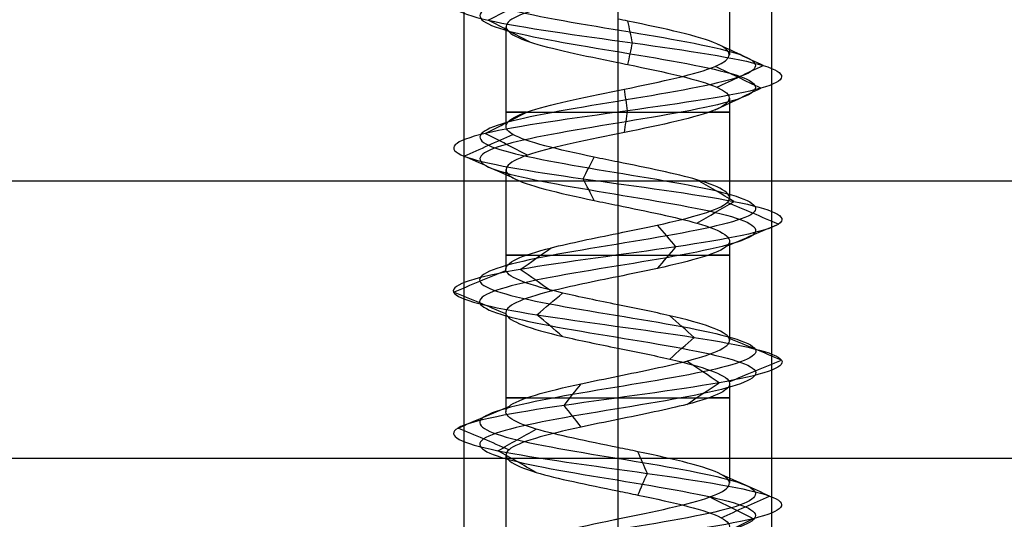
# Model space of a CAD drawing. Header units: millimetres. Extents: x -429 to 422, y -262 to 259.
# Tile 419 of 656: x -253 to -237, y 185 to 193. Entities that reach past the tile are written whole.
import ezdxf

# ---------------------------------------------------------------- set-up
doc = ezdxf.new("R2010")
doc.units = ezdxf.units.MM
doc.layers.add('Default', color=7, linetype='Continuous', true_color=0x000000)

msp = doc.modelspace()

# ---------------------------------------------------------------- linework, layer by layer
at = {"layer": 'Default', "color": 9, "true_color": 0xbebcba}
for p, q in [((-241.312, 194.227, 880.822), (-241.312, 192.612, 880.822)), ((-244.943, 193.068, 880.822), (-244.943, 191.452, 880.822)), ((-243.127, 192.488, 879.003), (-243.127, 190.873, 879.006)), ((-241.312, 191.908, 880.822), (-241.312, 190.294, 880.822)), ((-244.943, 190.748, 880.822), (-244.943, 189.134, 880.822)), ((-243.127, 190.169, 879.006), (-243.127, 188.555, 879.011)), ((-241.312, 189.589, 880.822), (-241.312, 187.976, 880.822)), ((-244.943, 188.43, 880.822), (-244.943, 186.816, 880.822)), ((-243.127, 187.851, 879.011), (-243.127, 186.238, 879.005)), ((-241.312, 187.273, 880.822), (-241.312, 185.658, 880.822)), ((-244.943, 186.113, 880.822), (-244.943, 184.498, 880.822)), ((-243.127, 185.533, 879.005), (-243.127, 183.919, 879.003))]:
    msp.add_line(p, q, dxfattribs=at)
at = {"layer": 'Default'}
for p, q in [((-418.127, 190.565, 780.822), (411.873, 190.565, 780.822)), ((-418.127, 190.565, 873.822), (411.873, 190.565, 873.822))]:
    msp.add_line(p, q, dxfattribs=at)
at = {"layer": 'Default', "color": 9, "true_color": 0xbebcba, "extrusion": (0, -1, 0)}
for centre, start, end in [((-243.127, 880.822, -191.68), 144.5389, 270), ((-243.127, 880.822, -191.68), 270, 35.3645), ((-243.127, 880.822, -189.362), 144.5782, 270), ((-243.127, 880.822, -189.362), 270, 35.2203), ((-243.127, 880.822, -187.044), 144.6441, 270), ((-243.127, 880.822, -187.044), 270, 35.432)]:
    msp.add_arc(centre, 1.816, start, end, dxfattribs=at)
at = {"layer": 'Default', "color": 9, "true_color": 0xbebcba}
for points, degree in [([(-243.127, 199.97, 878.583), (-242.383, 199.848, 878.583), (-240.908, 199.603, 879.383), (-240.713, 199.235, 881.91), (-242.73, 198.867, 883.438), (-245.108, 198.499, 882.577), (-245.677, 198.132, 880.111), (-243.915, 197.764, 878.296), (-241.433, 197.396, 878.789), (-240.5, 197.028, 881.141), (-241.969, 196.66, 883.202), (-244.497, 196.293, 883.087), (-245.773, 195.925, 880.902), (-244.631, 195.557, 878.644), (-242.115, 195.189, 878.377), (-240.524, 194.821, 880.345), (-241.313, 194.454, 882.749), (-243.761, 194.086, 883.392), (-245.629, 193.718, 881.686), (-245.211, 193.35, 879.19), (-242.888, 192.983, 878.187), (-240.784, 192.615, 879.592), (-240.822, 192.247, 882.122), (-242.968, 191.879, 883.464), (-245.259, 191.511, 882.391), (-245.602, 191.144, 879.884), (-243.683, 190.776, 878.235), (-241.256, 190.408, 878.951), (-240.54, 190.04, 881.378), (-242.189, 189.673, 883.297), (-244.696, 189.305, 882.954), (-245.769, 188.937, 880.662), (-244.428, 188.569, 878.517), (-241.897, 188.201, 878.479), (-240.492, 187.834, 880.583), (-241.495, 187.466, 882.906), (-243.991, 187.098, 883.324), (-245.697, 186.73, 881.456), (-245.054, 186.362, 879.008), (-242.65, 185.995, 878.219), (-240.682, 185.627, 879.809), (-240.949, 185.259, 882.326), (-243.207, 184.891, 883.468), (-245.392, 184.524, 882.191), (-245.507, 184.156, 879.664), (-243.446, 183.788, 878.195), (-241.094, 183.42, 879.128), (-240.601, 183.052, 881.61), (-242.417, 182.685, 883.372), (-244.882, 182.317, 882.803), (-245.744, 181.949, 880.424), (-244.214, 181.581, 878.409), (-241.69, 181.213, 878.6), (-240.481, 180.846, 880.822), (-241.69, 180.478, 883.045), (-244.214, 180.11, 883.236), (-245.744, 179.742, 881.22), (-244.882, 179.375, 878.841), (-242.417, 179.007, 878.273), (-240.601, 178.639, 880.035), (-241.094, 178.271, 882.517), (-243.446, 177.903, 883.449), (-245.507, 177.536, 881.981), (-245.392, 177.168, 879.453), (-243.207, 176.8, 878.177), (-240.949, 176.432, 879.319), (-240.682, 176.064, 881.835), (-242.65, 175.697, 883.425), (-245.054, 175.329, 882.636), (-245.697, 174.961, 880.189), (-243.991, 174.593, 878.32), (-241.495, 174.226, 878.739), (-240.492, 173.858, 881.062), (-241.897, 173.49, 883.166), (-244.428, 173.122, 883.127), (-245.769, 172.754, 880.982), (-244.696, 172.387, 878.691), (-242.189, 172.019, 878.348), (-240.54, 171.651, 880.267), (-241.256, 171.283, 882.694), (-243.683, 170.916, 883.41), (-245.602, 170.548, 881.761), (-245.259, 170.18, 879.254), (-242.968, 169.812, 878.181), (-240.822, 169.444, 879.522), (-240.784, 169.077, 882.052), (-242.888, 168.709, 883.458), (-245.211, 168.341, 882.454), (-245.629, 167.973, 879.959), (-243.761, 167.605, 878.253), (-241.313, 167.238, 878.895), (-240.524, 166.87, 881.299), (-242.115, 166.502, 883.267), (-244.631, 166.134, 883), (-245.773, 165.767, 880.742), (-244.497, 165.399, 878.557), (-241.969, 165.031, 878.443), (-240.5, 164.663, 880.503), (-241.433, 164.295, 882.855), (-243.915, 163.928, 883.349), (-245.677, 163.56, 881.533), (-245.108, 163.192, 879.067), (-242.73, 162.824, 878.206), (-240.713, 162.456, 879.735), (-240.908, 162.089, 882.262), (-242.383, 161.843, 883.062), (-243.127, 161.721, 883.062)], 3), ([(-243.127, 199.794, 878.156), (-242.242, 199.671, 878.156), (-240.485, 199.426, 879.109), (-240.253, 199.058, 882.116), (-242.654, 198.691, 883.936), (-245.485, 198.323, 882.912), (-246.162, 197.955, 879.976), (-244.064, 197.587, 877.815), (-241.111, 197.219, 878.402), (-240, 196.852, 881.202), (-241.748, 196.484, 883.655), (-244.757, 196.116, 883.518), (-246.276, 195.748, 880.917), (-244.917, 195.381, 878.23), (-241.922, 195.013, 877.912), (-240.029, 194.645, 880.254), (-240.968, 194.277, 883.116), (-243.881, 193.909, 883.881), (-246.105, 193.542, 881.85), (-245.607, 193.174, 878.879), (-242.842, 192.806, 877.685), (-240.338, 192.438, 879.358), (-240.384, 192.07, 882.37), (-242.937, 191.703, 883.967), (-245.665, 191.335, 882.689), (-246.073, 190.967, 879.705), (-243.789, 190.599, 877.742), (-240.9, 190.232, 878.595), (-240.047, 189.864, 881.483), (-242.01, 189.496, 883.768), (-244.994, 189.128, 883.36), (-246.272, 188.76, 880.632), (-244.675, 188.393, 878.078), (-241.663, 188.025, 878.033), (-239.99, 187.657, 880.537), (-241.185, 187.289, 883.302), (-244.155, 186.921, 883.8), (-246.186, 186.554, 881.576), (-245.421, 186.186, 878.663), (-242.56, 185.818, 877.724), (-240.217, 185.45, 879.617), (-240.535, 185.083, 882.612), (-243.223, 184.715, 883.971), (-245.823, 184.347, 882.452), (-245.96, 183.979, 879.443), (-243.507, 183.611, 877.695), (-240.707, 183.244, 878.805), (-240.12, 182.876, 881.759), (-242.281, 182.508, 883.857), (-245.216, 182.14, 883.18), (-246.242, 181.772, 880.348), (-244.42, 181.405, 877.95), (-241.417, 181.037, 878.177), (-239.977, 180.669, 880.822), (-241.417, 180.301, 883.468), (-244.42, 179.934, 883.695), (-246.242, 179.566, 881.296), (-245.216, 179.198, 878.464), (-242.281, 178.83, 877.788), (-240.12, 178.462, 879.885), (-240.707, 178.095, 882.839), (-243.507, 177.727, 883.949), (-245.96, 177.359, 882.201), (-245.823, 176.991, 879.193), (-243.223, 176.624, 877.673), (-240.535, 176.256, 879.033), (-240.217, 175.888, 882.028), (-242.56, 175.52, 883.921), (-245.421, 175.152, 882.981), (-246.186, 174.785, 880.068), (-244.155, 174.417, 877.844), (-241.185, 174.049, 878.342), (-239.99, 173.681, 881.107), (-241.663, 173.313, 883.612), (-244.675, 172.946, 883.566), (-246.272, 172.578, 881.012), (-244.994, 172.21, 878.285), (-242.01, 171.842, 877.877), (-240.047, 171.475, 880.161), (-240.9, 171.107, 883.05), (-243.789, 170.739, 883.902), (-246.073, 170.371, 881.939), (-245.665, 170.003, 878.955), (-242.937, 169.636, 877.678), (-240.384, 169.268, 879.275), (-240.338, 168.9, 882.286), (-242.842, 168.532, 883.959), (-245.607, 168.164, 882.765), (-246.105, 167.797, 879.795), (-243.881, 167.429, 877.764), (-240.968, 167.061, 878.528), (-240.029, 166.693, 881.39), (-241.922, 166.326, 883.733), (-244.917, 165.958, 883.415), (-246.276, 165.59, 880.727), (-244.757, 165.222, 878.126), (-241.748, 164.854, 877.99), (-240, 164.487, 880.442), (-241.111, 164.119, 883.242), (-244.064, 163.751, 883.83), (-246.162, 163.383, 881.668), (-245.485, 163.015, 878.733), (-242.654, 162.648, 877.709), (-240.253, 162.28, 879.528), (-240.485, 161.912, 882.535), (-242.242, 161.667, 883.488), (-243.127, 161.544, 883.488)], 3), ([(-243.127, 199.617, 878.583), (-242.383, 199.495, 878.583), (-240.908, 199.25, 879.383), (-240.713, 198.882, 881.909), (-242.73, 198.514, 883.438), (-245.108, 198.146, 882.577), (-245.677, 197.778, 880.111), (-243.915, 197.411, 878.296), (-241.433, 197.043, 878.789), (-240.5, 196.675, 881.141), (-241.969, 196.307, 883.202), (-244.497, 195.94, 883.087), (-245.773, 195.572, 880.902), (-244.631, 195.204, 878.644), (-242.115, 194.836, 878.377), (-240.524, 194.468, 880.345), (-241.313, 194.101, 882.749), (-243.761, 193.733, 883.392), (-245.629, 193.365, 881.686), (-245.211, 192.997, 879.19), (-242.888, 192.629, 878.187), (-240.784, 192.262, 879.592), (-240.822, 191.894, 882.122), (-242.968, 191.526, 883.464), (-245.259, 191.158, 882.391), (-245.602, 190.791, 879.884), (-243.683, 190.423, 878.235), (-241.256, 190.055, 878.951), (-240.54, 189.687, 881.378), (-242.189, 189.319, 883.297), (-244.696, 188.952, 882.954), (-245.769, 188.584, 880.662), (-244.427, 188.216, 878.517), (-241.898, 187.848, 878.479), (-240.492, 187.48, 880.583), (-241.495, 187.113, 882.905), (-243.991, 186.745, 883.324), (-245.697, 186.377, 881.456), (-245.054, 186.009, 879.008), (-242.65, 185.642, 878.219), (-240.682, 185.274, 879.809), (-240.949, 184.906, 882.326), (-243.207, 184.538, 883.468), (-245.392, 184.17, 882.191), (-245.507, 183.803, 879.664), (-243.446, 183.435, 878.195), (-241.094, 183.067, 879.128), (-240.601, 182.699, 881.61), (-242.417, 182.331, 883.372), (-244.882, 181.964, 882.803), (-245.744, 181.596, 880.424), (-244.214, 181.228, 878.409), (-241.69, 180.86, 878.6), (-240.481, 180.493, 880.822), (-241.69, 180.125, 883.045), (-244.214, 179.757, 883.236), (-245.744, 179.389, 881.22), (-244.882, 179.021, 878.841), (-242.417, 178.654, 878.273), (-240.601, 178.286, 880.035), (-241.094, 177.918, 882.517), (-243.446, 177.55, 883.449), (-245.507, 177.183, 881.981), (-245.392, 176.815, 879.453), (-243.207, 176.447, 878.177), (-240.949, 176.079, 879.319), (-240.682, 175.711, 881.835), (-242.65, 175.344, 883.425), (-245.054, 174.976, 882.636), (-245.697, 174.608, 880.189), (-243.991, 174.24, 878.32), (-241.495, 173.872, 878.739), (-240.492, 173.505, 881.062), (-241.898, 173.137, 883.166), (-244.427, 172.769, 883.127), (-245.769, 172.401, 880.982), (-244.696, 172.034, 878.691), (-242.189, 171.666, 878.348), (-240.54, 171.298, 880.267), (-241.256, 170.93, 882.694), (-243.683, 170.562, 883.41), (-245.602, 170.195, 881.761), (-245.259, 169.827, 879.254), (-242.968, 169.459, 878.181), (-240.822, 169.091, 879.522), (-240.784, 168.723, 882.052), (-242.888, 168.356, 883.458), (-245.211, 167.988, 882.454), (-245.629, 167.62, 879.959), (-243.761, 167.252, 878.253), (-241.313, 166.885, 878.895), (-240.524, 166.517, 881.299), (-242.115, 166.149, 883.267), (-244.631, 165.781, 883), (-245.773, 165.413, 880.742), (-244.497, 165.046, 878.557), (-241.969, 164.678, 878.443), (-240.5, 164.31, 880.503), (-241.433, 163.942, 882.855), (-243.915, 163.574, 883.349), (-245.677, 163.207, 881.533), (-245.108, 162.839, 879.067), (-242.73, 162.471, 878.206), (-240.713, 162.103, 879.735), (-240.908, 161.736, 882.262), (-242.383, 161.49, 883.062), (-243.127, 161.368, 883.062)], 3), ([(-245.229, 193.174, 879.175), (-245.006, 193.291, 879.351), (-244.782, 193.409, 879.526), (-244.559, 193.526, 879.701)], 3), ([(-243.127, 193.646, 882.638), (-243.127, 192.839, 882.638), (-243.127, 192.032, 882.638)], 2), ([(-244.559, 192.821, 879.701), (-244.782, 192.939, 879.526), (-245.006, 193.056, 879.351), (-245.229, 193.174, 879.175)], 3), ([(-242.886, 192.806, 878.163), (-242.911, 192.924, 878.446), (-242.937, 193.041, 878.729), (-242.963, 193.159, 879.012)], 3), ([(-242.963, 192.453, 879.012), (-242.937, 192.571, 878.729), (-242.911, 192.688, 878.446), (-242.886, 192.806, 878.163)], 3), ([(-240.763, 192.438, 879.581), (-241.015, 192.556, 879.713), (-241.266, 192.673, 879.846), (-241.518, 192.791, 879.978)], 3), ([(-240.802, 192.07, 882.134), (-241.049, 192.188, 881.994), (-241.297, 192.306, 881.855), (-241.545, 192.423, 881.715)], 3), ([(-241.518, 192.086, 879.978), (-241.266, 192.203, 879.846), (-241.015, 192.321, 879.713), (-240.763, 192.438, 879.581)], 3), ([(-241.545, 191.718, 881.715), (-241.297, 191.835, 881.855), (-241.049, 191.953, 881.994), (-240.802, 192.07, 882.134)], 3), ([(-242.966, 191.703, 883.488), (-242.983, 191.82, 883.204), (-243.001, 191.938, 882.919), (-243.018, 192.056, 882.635)], 3), ([(-245.278, 191.335, 882.405), (-245.049, 191.452, 882.236), (-244.82, 191.57, 882.068), (-244.591, 191.687, 881.899)], 3), ([(-243.018, 191.35, 882.636), (-243.001, 191.467, 882.92), (-242.983, 191.585, 883.204), (-242.966, 191.703, 883.488)], 3), ([(-245.624, 190.967, 879.875), (-245.359, 191.084, 879.976), (-245.093, 191.202, 880.077), (-244.828, 191.319, 880.177)], 3), ([(-244.591, 190.982, 881.899), (-244.82, 191.1, 882.068), (-245.049, 191.217, 882.236), (-245.278, 191.335, 882.405)], 3), ([(-243.127, 191.328, 882.638), (-243.127, 190.521, 882.638), (-243.127, 189.714, 882.638)], 2), ([(-244.827, 190.614, 880.178), (-245.093, 190.732, 880.077), (-245.358, 190.85, 879.976), (-245.624, 190.967, 879.875)], 3), ([(-243.688, 190.599, 878.211), (-243.628, 190.717, 878.489), (-243.569, 190.834, 878.766), (-243.509, 190.951, 879.043)], 3), ([(-243.509, 190.247, 879.045), (-243.569, 190.364, 878.767), (-243.628, 190.482, 878.489), (-243.688, 190.599, 878.211)], 3), ([(-241.239, 190.232, 878.934), (-241.44, 190.349, 879.135), (-241.641, 190.466, 879.336), (-241.842, 190.584, 879.537)], 3), ([(-241.842, 189.879, 879.536), (-241.641, 189.997, 879.336), (-241.44, 190.114, 879.135), (-241.239, 190.232, 878.934)], 3), ([(-240.517, 189.864, 881.383), (-240.794, 189.981, 881.323), (-241.072, 190.099, 881.263), (-241.35, 190.216, 881.204)], 3), ([(-242.181, 189.496, 883.319), (-242.281, 189.613, 883.054), (-242.382, 189.73, 882.789), (-242.482, 189.848, 882.524)], 3), ([(-241.349, 189.512, 881.204), (-241.071, 189.629, 881.264), (-240.794, 189.746, 881.323), (-240.517, 189.864, 881.383)], 3), ([(-244.71, 189.128, 882.973), (-244.542, 189.245, 882.745), (-244.374, 189.362, 882.517), (-244.206, 189.48, 882.289)], 3), ([(-242.482, 189.144, 882.524), (-242.381, 189.262, 882.789), (-242.281, 189.379, 883.054), (-242.181, 189.496, 883.319)], 3), ([(-245.793, 188.76, 880.661), (-245.51, 188.878, 880.678), (-245.227, 188.995, 880.695), (-244.945, 189.112, 880.712)], 3), ([(-244.206, 188.777, 882.289), (-244.374, 188.894, 882.517), (-244.542, 189.011, 882.745), (-244.71, 189.128, 882.973)], 3), ([(-243.127, 189.01, 882.638), (-243.127, 188.203, 882.638), (-243.127, 187.396, 882.638)], 2), ([(-244.945, 188.409, 880.712), (-245.227, 188.526, 880.695), (-245.51, 188.643, 880.678), (-245.793, 188.76, 880.661)], 3), ([(-244.439, 188.393, 878.496), (-244.3, 188.51, 878.743), (-244.161, 188.627, 878.99), (-244.022, 188.744, 879.237)], 3), ([(-244.022, 188.041, 879.237), (-244.161, 188.158, 878.99), (-244.3, 188.275, 878.743), (-244.439, 188.393, 878.496)], 3), ([(-241.886, 188.025, 878.458), (-242.018, 188.142, 878.709), (-242.15, 188.259, 878.959), (-242.281, 188.376, 879.21)], 3), ([(-242.281, 187.673, 879.21), (-242.15, 187.791, 878.959), (-242.018, 187.908, 878.709), (-241.886, 188.025, 878.458)], 3), ([(-240.468, 187.657, 880.581), (-240.75, 187.774, 880.606), (-241.032, 187.891, 880.632), (-241.314, 188.008, 880.657)], 3), ([(-241.481, 187.289, 882.924), (-241.655, 187.406, 882.701), (-241.83, 187.524, 882.478), (-242.005, 187.641, 882.255)], 3), ([(-241.315, 187.306, 880.657), (-241.032, 187.423, 880.632), (-240.75, 187.54, 880.606), (-240.468, 187.657, 880.581)], 3), ([(-243.998, 186.921, 883.346), (-243.906, 187.039, 883.078), (-243.813, 187.156, 882.81), (-243.721, 187.273, 882.542)], 3), ([(-242.005, 186.938, 882.255), (-241.83, 187.055, 882.478), (-241.655, 187.172, 882.701), (-241.481, 187.289, 882.924)], 3), ([(-245.72, 186.554, 881.461), (-245.444, 186.671, 881.393), (-245.169, 186.789, 881.325), (-244.893, 186.906, 881.257)], 3), ([(-243.721, 186.57, 882.542), (-243.813, 186.687, 882.81), (-243.906, 186.804, 883.078), (-243.998, 186.921, 883.346)], 3), ([(-243.127, 186.692, 882.638), (-243.127, 185.885, 882.638), (-243.127, 185.078, 882.638)], 2), ([(-244.893, 186.201, 881.257), (-245.169, 186.319, 881.325), (-245.444, 186.436, 881.393), (-245.72, 186.554, 881.461)], 3), ([(-245.072, 186.186, 878.992), (-244.865, 186.303, 879.187), (-244.658, 186.421, 879.381), (-244.451, 186.538, 879.576)], 3), ([(-244.451, 185.833, 879.576), (-244.658, 185.951, 879.382), (-244.865, 186.068, 879.187), (-245.072, 186.186, 878.992)], 3), ([(-242.646, 185.818, 878.196), (-242.697, 185.935, 878.475), (-242.748, 186.053, 878.754), (-242.799, 186.17, 879.032)], 3), ([(-242.8, 185.465, 879.035), (-242.749, 185.583, 878.755), (-242.697, 185.701, 878.475), (-242.646, 185.818, 878.196)], 3), ([(-240.66, 185.45, 879.8), (-240.922, 185.568, 879.909), (-241.185, 185.685, 880.017), (-241.447, 185.802, 880.126)], 3), ([(-240.93, 185.083, 882.339), (-241.164, 185.2, 882.178), (-241.398, 185.318, 882.016), (-241.631, 185.435, 881.855)], 3), ([(-241.449, 185.097, 880.127), (-241.186, 185.215, 880.018), (-240.923, 185.333, 879.909), (-240.66, 185.45, 879.8)], 3), ([(-241.632, 184.73, 881.854), (-241.398, 184.847, 882.016), (-241.164, 184.965, 882.177), (-240.93, 185.083, 882.339)], 3)]:
    msp.add_open_spline(points, degree=degree, dxfattribs=at)
at = {"layer": 'Default'}
for points in [[(-245.627, 195.065, 880.822), (-245.627, 172.565, 880.822), (-245.627, 150.065, 880.822)], [(-243.127, 195.065, 883.322), (-243.127, 172.565, 883.322), (-243.127, 150.065, 883.322)], [(-243.127, 195.065, 878.322), (-243.127, 172.565, 878.322), (-243.127, 150.065, 878.322)], [(-240.627, 195.065, 880.822), (-240.627, 172.565, 880.822), (-240.627, 150.065, 880.822)], [(-418.127, 186.065, 780.822), (-3.127, 186.065, 780.822), (411.873, 186.065, 780.822)], [(-418.127, 186.065, 873.822), (-3.127, 186.065, 873.822), (411.873, 186.065, 873.822)], [(-418.127, 186.065, 827.322), (-3.127, 186.065, 827.322), (411.873, 186.065, 827.322)]]:
    msp.add_open_spline(points, degree=2, dxfattribs=at)
at = {"layer": 'Default', "color": 9, "true_color": 0xbebcba}
for points, knots in [([(-243.127, 193.646, 882.638), (-243.274, 193.617, 882.639), (-244.022, 193.464, 882.556), (-245.155, 193.19, 881.522), (-244.826, 192.833, 879.56), (-243.673, 192.599, 879.007), (-243.127, 192.488, 879.003)], [-16.735145, -16.735145, -16.735145, -16.735145, -16.091486, -13.436391, -10.781296, -8.369707, -8.369707, -8.369707, -8.369707]), ([(-243.127, 192.032, 882.638), (-243.091, 192.04, 882.638), (-243.055, 192.047, 882.637), (-243.018, 192.055, 882.635), (-242.419, 192.177, 882.599), (-241.839, 192.3, 882.237), (-241.543, 192.423, 881.714), (-241.248, 192.545, 881.191), (-241.238, 192.668, 880.507), (-241.517, 192.79, 879.975), (-241.796, 192.913, 879.443), (-242.364, 193.035, 879.064), (-242.962, 193.158, 879.01), (-243.017, 193.169, 879.005), (-243.072, 193.181, 879.002), (-243.127, 193.192, 879.003)], [-15.638496, -15.638496, -15.638496, -15.638496, -15.494179, -15.494179, -15.494179, -13.008298, -13.008298, -13.008298, -10.523023, -10.523023, -10.523023, -8.037877, -8.037877, -8.037877, -7.809918, -7.809918, -7.809918, -7.809918]), ([(-243.127, 192.488, 879.003), (-243.072, 192.476, 879.002), (-242.416, 192.343, 879.029), (-241.227, 192.086, 879.823), (-241.259, 191.718, 881.874), (-242.454, 191.466, 882.621), (-243.091, 191.336, 882.638), (-243.127, 191.328, 882.638)], [-8.369707, -8.369707, -8.369707, -8.369707, -8.1262, -5.471105, -2.81601, -0.160914, 0, 0, 0, 0]), ([(-243.127, 190.873, 879.006), (-243.256, 190.899, 879.004), (-243.384, 190.925, 879.017), (-243.51, 190.951, 879.043), (-244.097, 191.074, 879.169), (-244.616, 191.197, 879.615), (-244.828, 191.319, 880.176), (-245.041, 191.442, 880.737), (-244.949, 191.564, 881.415), (-244.593, 191.687, 881.898), (-244.258, 191.802, 882.352), (-243.692, 191.917, 882.635), (-243.127, 192.032, 882.638)], [-7.823676, -7.823676, -7.823676, -7.823676, -7.293295, -7.293295, -7.293295, -4.808244, -4.808244, -4.808244, -2.323295, -2.323295, -2.323295, 0, 0, 0, 0]), ([(-243.127, 191.328, 882.638), (-243.692, 191.213, 882.635), (-244.862, 190.975, 882.051), (-245.134, 190.615, 880.06), (-243.986, 190.344, 879.074), (-243.256, 190.195, 879.004), (-243.127, 190.169, 879.006)], [-16.717817, -16.717817, -16.717817, -16.717817, -14.227024, -11.574528, -8.922032, -8.356096, -8.356096, -8.356096, -8.356096]), ([(-243.127, 189.714, 882.638), (-242.907, 189.759, 882.639), (-242.688, 189.803, 882.602), (-242.484, 189.848, 882.525), (-241.922, 189.971, 882.311), (-241.476, 190.093, 881.793), (-241.35, 190.216, 881.205), (-241.224, 190.338, 880.617), (-241.417, 190.461, 879.961), (-241.842, 190.584, 879.536), (-242.176, 190.68, 879.202), (-242.653, 190.776, 879.011), (-243.127, 190.873, 879.006)], [-15.625304, -15.625304, -15.625304, -15.625304, -14.752315, -14.752315, -14.752315, -12.265708, -12.265708, -12.265708, -9.779131, -9.779131, -9.779131, -7.823676, -7.823676, -7.823676, -7.823676]), ([(-243.127, 190.169, 879.006), (-242.653, 190.072, 879.011), (-241.57, 189.853, 879.445), (-241.03, 189.512, 881.274), (-242.084, 189.222, 882.5), (-242.907, 189.055, 882.639), (-243.127, 189.01, 882.638)], [-8.356096, -8.356096, -8.356096, -8.356096, -6.269536, -3.61704, -0.964544, 0, 0, 0, 0]), ([(-243.127, 188.555, 879.011), (-243.439, 188.618, 879.011), (-243.751, 188.682, 879.088), (-244.021, 188.745, 879.24), (-244.544, 188.867, 879.535), (-244.907, 188.99, 880.115), (-244.943, 189.112, 880.714), (-244.979, 189.235, 881.314), (-244.689, 189.358, 881.933), (-244.205, 189.48, 882.289), (-243.898, 189.558, 882.516), (-243.512, 189.636, 882.635), (-243.127, 189.714, 882.638)], [-7.796921, -7.796921, -7.796921, -7.796921, -6.516555, -6.516555, -6.516555, -4.030681, -4.030681, -4.030681, -1.544826, -1.544826, -1.544826, 0, 0, 0, 0]), ([(-243.127, 189.01, 882.638), (-243.512, 188.932, 882.635), (-244.505, 188.731, 882.327), (-245.269, 188.408, 880.695), (-244.357, 188.1, 879.236), (-243.439, 187.914, 879.011), (-243.127, 187.851, 879.011)], [-16.671132, -16.671132, -16.671132, -16.671132, -14.989298, -12.343786, -9.698274, -8.335658, -8.335658, -8.335658, -8.335658]), ([(-243.127, 187.396, 882.638), (-242.725, 187.478, 882.635), (-242.32, 187.56, 882.502), (-242.006, 187.641, 882.256), (-241.533, 187.764, 881.885), (-241.262, 187.887, 881.258), (-241.316, 188.009, 880.659), (-241.37, 188.132, 880.061), (-241.75, 188.254, 879.493), (-242.282, 188.377, 879.214), (-242.54, 188.436, 879.078), (-242.834, 188.496, 879.011), (-243.127, 188.555, 879.011)], [-15.59455, -15.59455, -15.59455, -15.59455, -13.973848, -13.973848, -13.973848, -11.488128, -11.488128, -11.488128, -9.002379, -9.002379, -9.002379, -7.796921, -7.796921, -7.796921, -7.796921]), ([(-243.127, 187.851, 879.011), (-242.834, 187.792, 879.011), (-241.934, 187.61, 879.217), (-240.99, 187.305, 880.63), (-241.713, 186.978, 882.303), (-242.725, 186.774, 882.635), (-243.127, 186.692, 882.638)], [-8.335658, -8.335658, -8.335658, -8.335658, -7.052762, -4.40725, -1.761738, 0, 0, 0, 0]), ([(-243.127, 186.238, 879.005), (-243.619, 186.338, 879.01), (-244.115, 186.438, 879.218), (-244.451, 186.538, 879.575), (-244.863, 186.661, 880.013), (-245.036, 186.783, 880.675), (-244.892, 186.906, 881.258), (-244.748, 187.028, 881.842), (-244.287, 187.151, 882.347), (-243.719, 187.274, 882.543), (-243.53, 187.314, 882.608), (-243.329, 187.355, 882.639), (-243.127, 187.396, 882.638)], [-7.803231, -7.803231, -7.803231, -7.803231, -5.772465, -5.772465, -5.772465, -3.285917, -3.285917, -3.285917, -0.799324, -0.799324, -0.799324, 0, 0, 0, 0]), ([(-243.127, 186.692, 882.638), (-243.329, 186.651, 882.639), (-244.134, 186.488, 882.515), (-245.21, 186.202, 881.336), (-244.721, 185.856, 879.473), (-243.619, 185.634, 879.01), (-243.127, 185.533, 879.005)], [-16.728505, -16.728505, -16.728505, -16.728505, -15.8438, -13.189681, -10.535562, -8.367307, -8.367307, -8.367307, -8.367307]), ([(-243.127, 185.078, 882.638), (-242.545, 185.197, 882.637), (-241.961, 185.316, 882.332), (-241.63, 185.435, 881.853), (-241.289, 185.557, 881.359), (-241.217, 185.68, 880.679), (-241.447, 185.802, 880.125), (-241.676, 185.925, 879.57), (-242.208, 186.048, 879.14), (-242.799, 186.17, 879.032), (-242.907, 186.193, 879.013), (-243.017, 186.215, 879.004), (-243.127, 186.238, 879.005)], [-15.632466, -15.632466, -15.632466, -15.632466, -13.228322, -13.228322, -13.228322, -10.743345, -10.743345, -10.743345, -8.258283, -8.258283, -8.258283, -7.803231, -7.803231, -7.803231, -7.803231]), ([(-243.127, 185.533, 879.005), (-243.017, 185.511, 879.004), (-242.305, 185.366, 879.062), (-241.145, 185.098, 880), (-241.359, 184.734, 882.018), (-242.545, 184.493, 882.637), (-243.127, 184.374, 882.638)], [-8.367307, -8.367307, -8.367307, -8.367307, -7.881443, -5.227324, -2.573205, 0, 0, 0, 0]), ([(-243.127, 183.919, 879.003), (-243.201, 183.934, 879.003), (-243.274, 183.949, 879.007), (-243.347, 183.963, 879.015), (-243.943, 184.086, 879.088), (-244.5, 184.209, 879.484), (-244.763, 184.331, 880.024), (-245.026, 184.454, 880.564), (-244.995, 184.576, 881.247), (-244.684, 184.699, 881.761), (-244.373, 184.822, 882.275), (-243.782, 184.944, 882.619), (-243.182, 185.067, 882.637), (-243.164, 185.071, 882.638), (-243.146, 185.074, 882.638), (-243.127, 185.078, 882.638)], [-7.832008, -7.832008, -7.832008, -7.832008, -7.528171, -7.528171, -7.528171, -5.043059, -5.043059, -5.043059, -2.557914, -2.557914, -2.557914, -0.07214, -0.07214, -0.07214, 0, 0, 0, 0])]:
    msp.add_open_spline(points, degree=3, knots=knots, dxfattribs=at)

doc.saveas('drawing.dxf')
